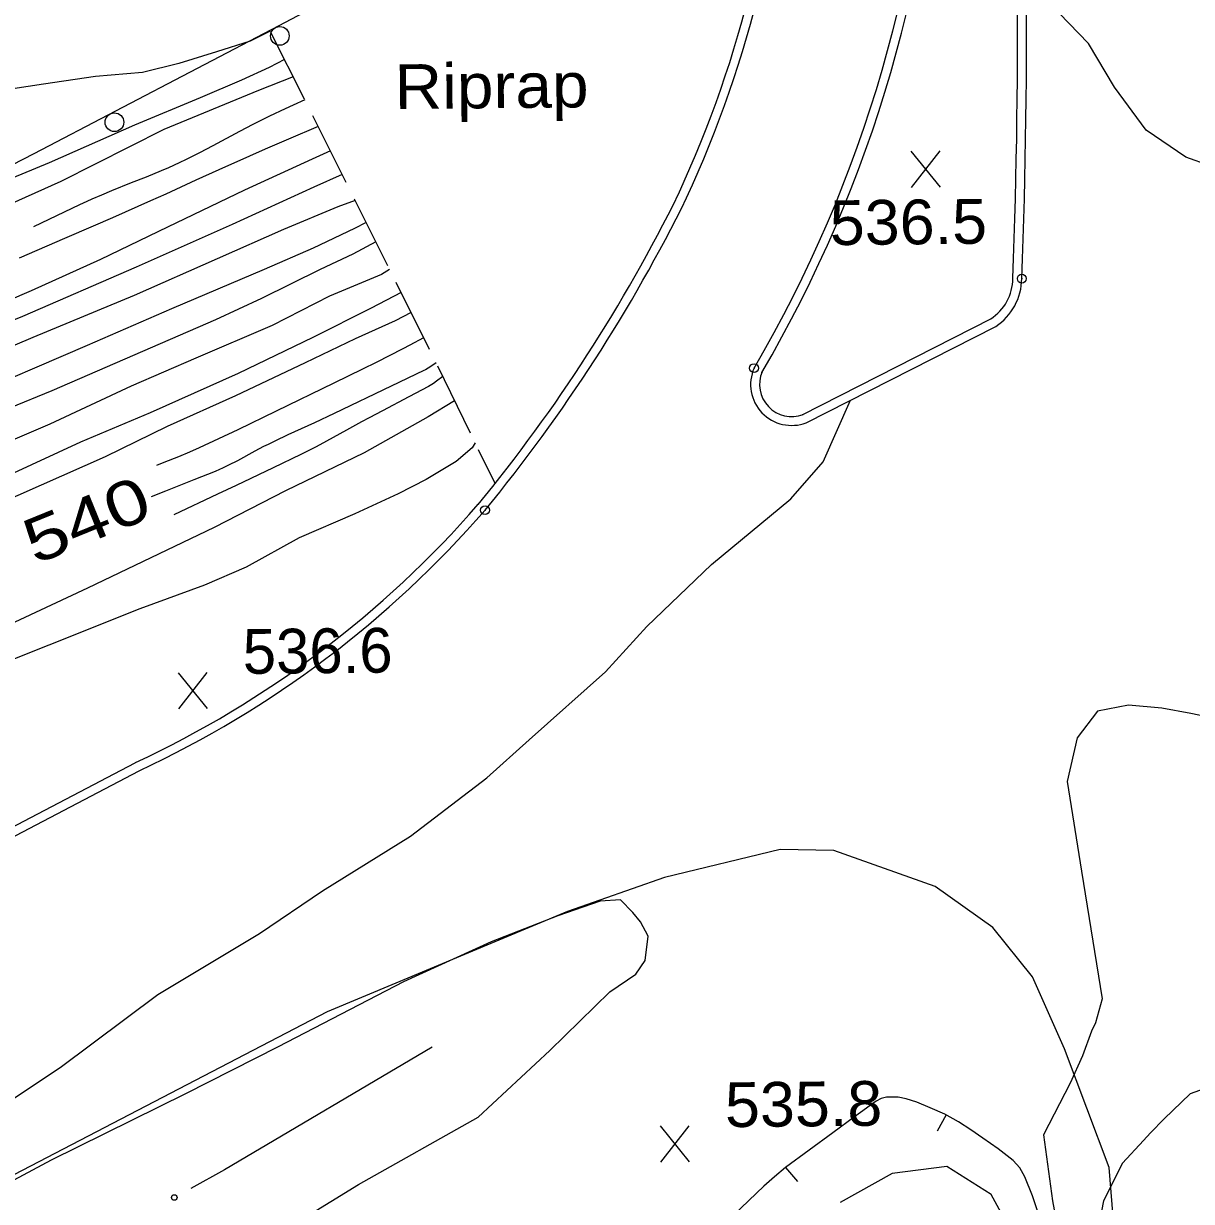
# Model space of a CAD drawing. Extents: x 2361284 to 2366480, y 6976556 to 6985346.
# Drawn here: x 2361564.2 to 2361689.4, y 6977415.8 to 6977542.1 of the extents above; entities that cross this region are included whole.
import ezdxf
from ezdxf.enums import TextEntityAlignment as Align

# ---------------------------------------------------------------- set-up
doc = ezdxf.new("R2010")
doc.units = 0
doc.header["$LTSCALE"] = 1.9
doc.header["$PDMODE"] = 32
doc.header["$PDSIZE"] = 0.95
for name, color, linetype, lineweight in [('12', 7, 'Continuous', 13), ('13', 7, 'Continuous', 13), ('17', 7, 'Continuous', 13), ('21', 7, 'Continuous', 13), ('24', 7, 'Continuous', 13), ('3', 7, 'Continuous', 13), ('30', 7, 'Continuous', 13)]:
    doc.layers.add(name, color=color, linetype=linetype, lineweight=lineweight)

msp = doc.modelspace()

# ---------------------------------------------------------------- linework, layer by layer
at = {"layer": '12'}
for p, q in [((2361662.512, 6977524.6), (2361659.395, 6977528.451)), ((2361659.432, 6977524.571), (2361662.475, 6977528.48)), ((2361583.95, 6977468.66), (2361580.833, 6977472.511)), ((2361580.87, 6977468.631), (2361583.913, 6977472.54)), ((2361635.635, 6977420.049), (2361632.518, 6977423.9)), ((2361632.555, 6977420.02), (2361635.598, 6977423.929))]:
    msp.add_line(p, q, dxfattribs=at)
for points in [[(2361595.83, 6977531.104), (2361592.634, 6977529.744), (2361590.136, 6977528.661), (2361588.474, 6977527.933), (2361585.155, 6977526.462), (2361582.72, 6977525.35), (2361579.482, 6977523.849), (2361577.856, 6977523.113), (2361573.767, 6977521.305), (2361571.719, 6977520.408), (2361568.643, 6977519.074), (2361563.754, 6977516.979)], [(2361601.989, 6977518.741), (2361599.522, 6977517.409), (2361596.026, 6977515.745), (2361589.757, 6977512.646), (2361584.808, 6977510.378), (2361576.99, 6977506.984), (2361567.259, 6977502.741), (2361558.145, 6977499.034), (2361547.697, 6977494.414), (2361539.2, 6977490.883), (2361530.606, 6977487.032), (2361525.509, 6977484.603), (2361516.786, 6977480.68), (2361507.039, 6977476.106), (2361500.868, 6977473.028), (2361489.931, 6977468.443), (2361483.123, 6977465.009), (2361474.224, 6977460.705), (2361467.711, 6977457.823), (2361458.448, 6977453.803), (2361456.805, 6977453.048)], [(2361608.463, 6977505.743), (2361607.898, 6977505.357), (2361607.61, 6977505.175), (2361607.313, 6977505.008), (2361607.161, 6977504.931), (2361603.637, 6977503.247), (2361597.543, 6977500.319), (2361595.421, 6977499.322), (2361592.58, 6977498.016), (2361591.162, 6977497.357), (2361590.446, 6977497.008), (2361589.974, 6977496.765), (2361589.036, 6977496.265), (2361587.166, 6977495.251), (2361586.222, 6977494.766), (2361585.583, 6977494.46), (2361585.261, 6977494.315), (2361584.773, 6977494.106), (2361582.495, 6977493.19), (2361579.449, 6977491.995), (2361577.928, 6977491.391)], [(2361586.241, 6977409.095), (2361600.13, 6977417.629), (2361612.972, 6977424.831), (2361620.666, 6977432.005), (2361627.075, 6977438.276), (2361629.867, 6977440.193), (2361630.863, 6977441.652), (2361631.189, 6977444.245), (2361630.384, 6977445.788), (2361629.554, 6977446.8), (2361628.211, 6977448.167), (2361626.043, 6977448.017), (2361621.508, 6977446.453), (2361614.354, 6977443.655), (2361604.954, 6977439.366), (2361591.52, 6977432.398), (2361581.597, 6977427.333), (2361567.203, 6977420.236), (2361551.681, 6977411.928)]]:
    msp.add_lwpolyline(points, dxfattribs=at)
at = {"layer": '13'}
for points in [[(2361722.329, 6977560.438), (2361720.613, 6977557.912), (2361715.843, 6977553.686), (2361713.305, 6977550.322), (2361712.132, 6977548.511), (2361709.139, 6977541.482), (2361706.499, 6977535.037), (2361705.422, 6977533.796), (2361704.084, 6977532.453), (2361700.661, 6977529.641), (2361697.925, 6977528.185), (2361695.003, 6977527.307), (2361691.447, 6977526.873), (2361688.828, 6977527.798), (2361684.569, 6977530.698), (2361681.195, 6977535.326), (2361678.39, 6977540.02), (2361675.24, 6977543.271), (2361671.742, 6977546.258)], [(2361590.664, 6977541.315), (2361588.534, 6977540.235), (2361584.915, 6977539.091), (2361580.887, 6977537.842), (2361576.995, 6977536.905), (2361571.938, 6977536.447), (2361566.386, 6977535.644), (2361561.404, 6977534.907), (2361556.137, 6977534.527), (2361552.435, 6977534.562), (2361547.559, 6977534.205), (2361542.013, 6977533.753), (2361537.156, 6977534.516), (2361532.461, 6977536.082), (2361527.718, 6977537.297), (2361520.188, 6977539.405), (2361516.054, 6977540.876), (2361511.869, 6977543.467), (2361508.939, 6977546.589), (2361505.939, 6977550.77)], [(2361592.203, 6977538.29), (2361590.581, 6977537.425), (2361587.594, 6977536.076), (2361583.162, 6977534.174), (2361576.148, 6977531.257), (2361566.986, 6977527.21), (2361561.528, 6977524.938)], [(2361593.14, 6977536.439), (2361589.424, 6977534.973), (2361579.274, 6977530.777), (2361568.245, 6977525.202), (2361559.832, 6977521.441)], [(2361594.403, 6977533.951), (2361593.131, 6977533.388), (2361592.287, 6977533.004), (2361590.61, 6977532.215), (2361589.525, 6977531.68), (2361588.806, 6977531.313), (2361587.378, 6977530.561), (2361584.535, 6977529.033), (2361583.107, 6977528.283), (2361581.666, 6977527.56), (2361580.938, 6977527.212), (2361579.764, 6977526.68), (2361578.975, 6977526.339), (2361577.385, 6977525.682), (2361575.788, 6977525.043), (2361573.66, 6977524.187), (2361572.601, 6977523.747), (2361571.55, 6977523.291), (2361571.027, 6977523.055), (2361570.249, 6977522.691), (2361565.312, 6977520.323)], [(2361597.125, 6977528.506), (2361595.184, 6977527.608), (2361587.926, 6977524.279), (2361579.673, 6977520.299), (2361572.475, 6977516.851), (2361565.048, 6977513.471), (2361554.221, 6977508.828), (2361542.914, 6977504.21), (2361534.081, 6977500.346), (2361522.159, 6977495.181), (2361511.406, 6977490.109), (2361501.178, 6977485.682), (2361490.673, 6977480.902), (2361482.953, 6977477.599), (2361472.864, 6977473.281), (2361459.971, 6977467.199), (2361450.817, 6977463.431), (2361441.257, 6977459.091), (2361430.796, 6977454.932), (2361423.618, 6977451.682), (2361414.839, 6977448.189)], [(2361598.39, 6977525.958), (2361595.372, 6977524.58), (2361586.611, 6977520.595), (2361576.314, 6977516.008), (2361564.134, 6977510.712), (2361553.373, 6977506.389), (2361540.53, 6977500.367), (2361528.847, 6977495.345), (2361516.067, 6977489.044), (2361501.552, 6977483.106), (2361491.009, 6977478.105), (2361477.53, 6977471.706), (2361468.566, 6977467.88), (2361459.059, 6977463.22), (2361440.987, 6977454.858), (2361426.479, 6977448.259), (2361416.635, 6977444.435)], [(2361599.787, 6977523.161), (2361597.932, 6977522.494), (2361592.096, 6977520.057), (2361584.986, 6977516.89), (2361576.102, 6977512.966), (2361565.245, 6977508.462), (2361555.295, 6977504.258), (2361541.977, 6977498.58), (2361530.32, 6977492.939), (2361521.11, 6977488.742), (2361511.34, 6977484.489), (2361504.303, 6977480.912), (2361495.632, 6977476.759), (2361488.567, 6977474.131), (2361481.021, 6977470.559), (2361471.038, 6977465.544), (2361459.736, 6977460.327), (2361450.868, 6977457.023), (2361442.387, 6977452.781), (2361436.828, 6977450.548), (2361433.056, 6977448.622), (2361424.77, 6977445.133), (2361417.6, 6977441.845)], [(2361600.959, 6977520.811), (2361599.715, 6977520.17), (2361595.274, 6977518.068), (2361590.037, 6977515.768), (2361580.097, 6977511.534), (2361571.052, 6977507.628), (2361557.419, 6977501.738), (2361545.699, 6977496.335), (2361533.52, 6977490.989), (2361519.368, 6977484.665), (2361511.253, 6977480.948), (2361496.111, 6977473.762), (2361487.614, 6977470.231), (2361474.739, 6977464.399), (2361463.576, 6977459.293), (2361457.459, 6977456.845)], [(2361603.467, 6977515.766), (2361602.623, 6977515.218), (2361597.034, 6977512.885), (2361590.884, 6977509.766), (2361582.697, 6977506.258), (2361575.784, 6977503.232), (2361567.073, 6977499.159), (2361556.197, 6977494.535), (2361541.357, 6977488.024), (2361533.718, 6977484.882), (2361523.861, 6977480.218), (2361514.761, 6977475.97), (2361499.557, 6977468.975), (2361490.967, 6977464.653), (2361479.076, 6977459.511), (2361462.74, 6977452.614), (2361459.644, 6977451.125)], [(2361604.701, 6977513.298), (2361601.487, 6977511.627), (2361595.246, 6977508.458), (2361587.243, 6977504.611), (2361577.823, 6977500.382), (2361570.331, 6977497.249), (2361562.705, 6977493.717), (2361551.938, 6977489.115), (2361541.066, 6977483.981), (2361530.29, 6977479.249), (2361519.731, 6977474.917), (2361506.173, 6977469.418), (2361495.574, 6977463.997), (2361477.723, 6977455.598), (2361465.003, 6977450.206), (2361456.528, 6977446.415), (2361449.11, 6977443.164), (2361439.658, 6977438.994), (2361425.723, 6977433.291), (2361421.741, 6977431.343)], [(2361605.771, 6977511.148), (2361604.06, 6977510.261), (2361599.798, 6977508.331), (2361594.421, 6977505.75), (2361586.955, 6977502.228), (2361579.647, 6977498.919), (2361572.976, 6977495.674), (2361556.725, 6977488.48), (2361546.457, 6977483.903), (2361537.277, 6977479.735), (2361525.357, 6977474.341), (2361515.189, 6977469.814), (2361505.384, 6977465.11), (2361492.824, 6977459.802), (2361481.708, 6977455.046), (2361471.05, 6977450.613), (2361453.513, 6977442.866), (2361435.657, 6977434.836), (2361422.776, 6977428.723)], [(2361607.117, 6977508.44), (2361605.651, 6977507.629), (2361604.909, 6977507.239), (2361602.027, 6977505.782), (2361600.579, 6977505.068), (2361597.492, 6977503.563), (2361591.311, 6977500.57), (2361587.198, 6977498.572), (2361585.135, 6977497.588), (2361583.058, 6977496.633), (2361582.013, 6977496.17), (2361580.846, 6977495.686), (2361579.277, 6977495.071), (2361578.496, 6977494.757)], [(2361609.177, 6977504.29), (2361608.521, 6977503.786), (2361608.184, 6977503.547), (2361607.836, 6977503.327), (2361607.657, 6977503.225), (2361605.537, 6977502.098), (2361602.702, 6977500.615), (2361601.289, 6977499.865), (2361600.476, 6977499.425), (2361598.857, 6977498.53), (2361596.699, 6977497.337), (2361595.612, 6977496.754), (2361594.517, 6977496.189), (2361593.965, 6977495.914), (2361590.992, 6977494.484), (2361587.013, 6977492.611), (2361585.026, 6977491.669), (2361580.357, 6977489.435)], [(2361610.442, 6977501.682), (2361607.618, 6977499.955), (2361600.764, 6977496.098), (2361592.333, 6977492.008), (2361584.69, 6977488.076), (2361571.08, 6977481.567), (2361553.209, 6977473.205), (2361527.491, 6977462.3), (2361512.655, 6977455.56), (2361498.682, 6977449.436), (2361484.17, 6977443.188), (2361471.47, 6977437.997), (2361448.913, 6977427.042), (2361427.02, 6977417.663)], [(2361540.647, 6977413.403), (2361554.604, 6977421.246), (2361559.573, 6977424.474), (2361568.169, 6977430.156), (2361578.636, 6977438.005), (2361589.534, 6977444.549), (2361596.28, 6977449.104), (2361605.705, 6977454.995), (2361613.906, 6977461.253), (2361618.428, 6977465.305), (2361626.609, 6977472.623), (2361631.063, 6977477.467), (2361637.97, 6977484.133), (2361646.494, 6977491.163), (2361649.966, 6977495.116), (2361652.873, 6977501.735)], [(2361612.655, 6977497.162), (2361612.31, 6977496.648), (2361610.624, 6977495.172), (2361607.392, 6977493.251), (2361604.396, 6977491.693), (2361599.766, 6977489.57), (2361593.771, 6977486.973), (2361588.11, 6977483.839), (2361583.619, 6977481.906), (2361576.712, 6977479.37), (2361566.948, 6977475.466), (2361557.574, 6977471.737), (2361548.738, 6977468.033), (2361535.781, 6977462.499), (2361527.108, 6977458.487), (2361513.087, 6977452.223), (2361506.397, 6977449.009), (2361498.638, 6977445.725), (2361491.12, 6977442.304), (2361479.505, 6977437.513), (2361468.04, 6977432.725), (2361455.809, 6977427.397), (2361442.974, 6977421.585), (2361427.933, 6977415.282)], [(2361691.75, 6977467.642), (2361689.355, 6977468.14), (2361686.259, 6977468.7), (2361682.685, 6977469.046), (2361679.371, 6977468.385), (2361677.189, 6977465.534), (2361676.094, 6977460.854), (2361677.626, 6977451.217), (2361679.855, 6977437.548)], [(2361679.855, 6977437.548), (2361679.129, 6977434.971), (2361678.718, 6977434.068), (2361677.734, 6977431.427), (2361676.412, 6977428.485), (2361673.574, 6977422.937), (2361674.521, 6977415.886), (2361676.124, 6977407.2)], [(2361693.021, 6977428.673), (2361689.273, 6977427.347), (2361686.517, 6977424.661)], [(2361686.517, 6977424.661), (2361685.051, 6977423.177), (2361684.289, 6977422.329), (2361682.042, 6977419.908), (2361680.001, 6977415.868), (2361678.6, 6977408.634)], [(2361670.316, 6977412.206), (2361667.945, 6977416.544), (2361663.215, 6977419.549), (2361657.352, 6977418.803), (2361651.771, 6977415.68)]]:
    msp.add_lwpolyline(points, dxfattribs=at)
at = {"layer": '17'}
msp.add_lwpolyline([(2361617.768, 6977555.724), (2361591.589, 6977541.884), (2361565.348, 6977528.174), (2361526.844, 6977508.337), (2361488.34, 6977488.51), (2361451.421, 6977469.387), (2361414.51, 6977450.236)], dxfattribs=at)
for centre in [(2361591.709, 6977540.816), (2361573.982, 6977531.556)]:
    msp.add_circle(centre, 1, dxfattribs=at)
at = {"layer": '21'}
msp.add_lwpolyline([(2361608.031, 6977432.365), (2361585.775, 6977419.192), (2361582.154, 6977417.198)], dxfattribs=at)
msp.add_circle((2361580.398, 6977416.23), 0.3, dxfattribs=at)
at = {"layer": '24'}
for p, q in [((2361594.362, 6977534.03), (2361590.745, 6977541.166)), ((2361598.829, 6977525.092), (2361595.259, 6977532.249)), ((2361603.284, 6977516.144), (2361599.716, 6977523.301)), ((2361607.739, 6977507.186), (2361604.171, 6977514.353)), ((2361612.145, 6977498.207), (2361608.636, 6977505.395)), ((2361614.776, 6977492.812), (2361613.022, 6977496.405))]:
    msp.add_line(p, q, dxfattribs=at)
at = {"layer": '3'}
for p, q in [((2361670.28, 6977514.791), (2361670.281, 6977514.817)), ((2361643.369, 6977504.702), (2361643.42, 6977504.802)), ((2361612.978, 6977490.581), (2361612.962, 6977490.562))]:
    msp.add_line(p, q, dxfattribs=at)
for points in [[(2361647.792, 6977500.226), (2361647.699, 6977500.186), (2361668.011, 6977510.519), (2361667.92, 6977510.465)], [(2361648.136, 6977499.33), (2361648.137, 6977499.33), (2361668.449, 6977509.664), (2361668.449, 6977509.663)], [(2361437.38, 6977390.37), (2361512.98, 6977429.721), (2361576.189, 6977462.853), (2361576.232, 6977462.878)], [(2361437.828, 6977389.515), (2361513.429, 6977428.865), (2361576.637, 6977462.008), (2361576.637, 6977462.008)], [(2361680.382, 6976977.298), (2361679.884, 6977053.787), (2361678.37, 6977156.248), (2361678.278, 6977177.479), (2361679.127, 6977230.18), (2361679.349, 6977253.173), (2361680.371, 6977297.004), (2361682.627, 6977329.988), (2361683.252, 6977358.986), (2361681.928, 6977384.654), (2361681.658, 6977406.664), (2361680.597, 6977419.434), (2361675.827, 6977432.169), (2361672.403, 6977439.897), (2361668.133, 6977445.177), (2361661.969, 6977449.578), (2361651.102, 6977453.445), (2361645.342, 6977453.55), (2361632.939, 6977450.552), (2361622.563, 6977446.914), (2361596.773, 6977436.128), (2361563.199, 6977418.648), (2361449.078, 6977360.209)]]:
    msp.add_lwpolyline(points, dxfattribs=at)
for centre, radius, start, end in [((2360960.408, 6977541.787), 710.386, 357.82418, 3.33245), ((2360960.408, 6977541.787), 711.346, 357.82418, 3.33245), ((2361521.002, 6977576.333), 140.83, 329.65611, 358.04289), ((2361521.002, 6977576.333), 141.79, 329.65611, 358.04289), ((2361523.045, 6977575.265), 122.686, 335.21919, 357.88365), ((2361523.045, 6977575.265), 123.646, 335.21919, 357.88365), ((2361479.792, 6977600.05), 172.4, 320.57385, 333.77371), ((2361479.792, 6977600.05), 173.36, 320.57385, 333.77371), ((2361665.023, 6977514.851), 5.257, 303.43793, 359.34427), ((2361665.023, 6977514.851), 6.217, 303.43792, 359.34426), ((2361646.563, 6977503.429), 4.39, 156.39088, 290.99945), ((2361646.563, 6977503.429), 3.43, 156.39088, 290.99945), ((2361529.733, 6977562.779), 110.192, 294.95962, 319.06497), ((2361529.733, 6977562.779), 111.152, 294.95962, 319.06497)]:
    msp.add_arc(centre, radius, start, end, dxfattribs=at)
for p in [(2361671.24, 6977514.78), (2361642.54, 6977505.187), (2361613.703, 6977489.952)]:
    msp.add_point(p, dxfattribs=at)
at = {"layer": '30'}
for p, q in [((2361663.132, 6977425.098), (2361662.169, 6977423.349)), ((2361645.906, 6977419.454), (2361647.211, 6977417.937))]:
    msp.add_line(p, q, dxfattribs=at)
for points in [[(2361673.508, 6977413.116), (2361672.376, 6977416.416), (2361671.567, 6977418.458), (2361671.028, 6977419.403), (2361670.31, 6977420.206), (2361668.708, 6977421.451), (2361667.057, 6977422.595), (2361665.769, 6977423.483), (2361664.469, 6977424.361), (2361662.991, 6977425.177), (2361661.435, 6977425.862), (2361659.989, 6977426.448), (2361658.836, 6977426.827), (2361657.974, 6977426.999), (2361656.734, 6977426.988), (2361656.155, 6977426.832), (2361655.628, 6977426.547), (2361653.294, 6977424.875), (2361650.97, 6977423.173), (2361648.438, 6977421.318), (2361645.906, 6977419.454)], [(2361645.906, 6977419.454), (2361644.746, 6977418.453), (2361643.595, 6977417.442), (2361641.176, 6977415.119), (2361638.728, 6977412.846), (2361635.025, 6977409.969), (2361631.211, 6977407.233), (2361628.628, 6977405.409), (2361626.015, 6977403.614), (2361622.07, 6977401.037), (2361618.103, 6977398.499), (2361614.483, 6977396.374), (2361610.904, 6977394.18), (2361608.889, 6977392.571), (2361606.996, 6977390.813), (2361602.892, 6977386.973), (2361598.859, 6977383.054)]]:
    msp.add_lwpolyline(points, dxfattribs=at)

# ---------------------------------------------------------------- texts
at = {"layer": '12', "width": 1.05}
for s, p in [('536.5', (2361650.675, 6977518.375)), ('535.8', (2361639.444, 6977423.773))]:
    msp.add_text(s, height=4.799, rotation=0.545, dxfattribs=at).set_placement(p)
at = {"layer": '12', "width": 1.3}
msp.add_text(' 540 ', height=4.8, rotation=22.172, dxfattribs=at).set_placement((2361571.907, 6977486.696), align=Align.CENTER)
at = {"layer": '12'}
msp.add_text('536.6', height=4.799, rotation=0.545, dxfattribs=at).set_placement((2361587.759, 6977472.384))
at = {"layer": '24', "width": 1.1}
msp.add_text('Riprap', height=4.799, rotation=0.545, dxfattribs=at).set_placement((2361604.034, 6977532.962))

doc.saveas('drawing.dxf')
